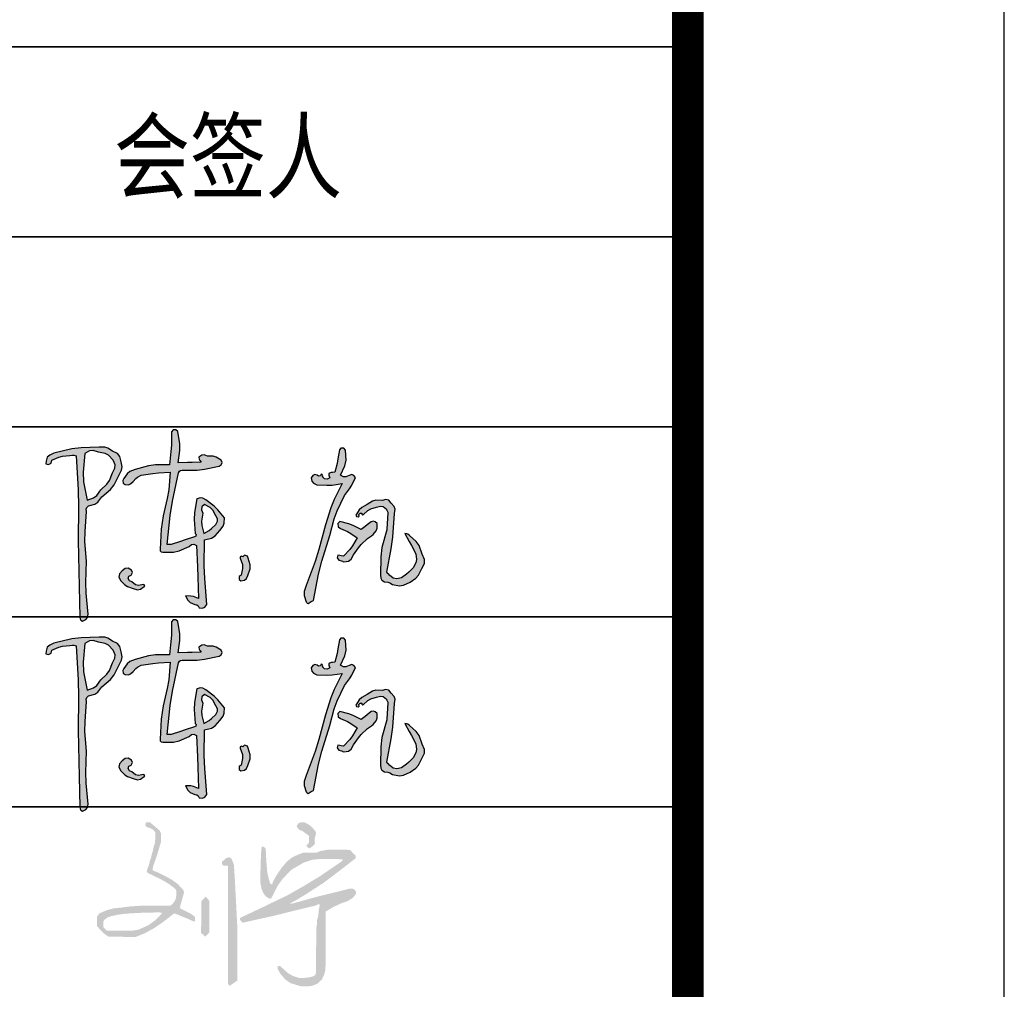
# Model space of a CAD drawing. Extents: x 797781 to 1255204, y 21234 to 1024248.
# Tile 829 of 1056: x 1186654 to 1188209, y 509726 to 511257. Entities that reach past the tile are written whole.
import ezdxf

# ---------------------------------------------------------------- set-up
doc = ezdxf.new("R2010")
doc.units = 0
doc.header["$LTSCALE"] = 1000
doc.header["$MEASUREMENT"] = 0
doc.layers.add('230303生产综合楼-平面图_t8$0$图框', color=4, linetype='Continuous', lineweight=35)
doc.layers.add('A-ANNO-TEXT', color=7, linetype='Continuous', lineweight=25)
doc.layers.add('COLU_DE', color=7, linetype='Continuous')
doc.layers.add('PUB_TITLE', color=4, linetype='Continuous')
doc.styles.add('230303生产综合楼-平面图_t8$0$-黑体', font='simhei.ttf', dxfattribs={"width": 0.8})

# ---------------------------------------------------------------- blocks, each defined once
blk = doc.blocks.new('陈岚')
h = blk.add_hatch(color=256)
h.paths.add_polyline_path([(-3.976, 1.115), (-3.926, 1.233), (-3.919, 1.31), (-3.948, 1.435), (-3.991, 1.559), (-4.054, 1.625), (-4.177, 1.671), (-4.289, 1.741), (-4.366, 1.759), (-4.497, 1.747), (-4.936, 1.709), (-5.158, 1.666), (-5.58, 1.539), (-5.645, 1.504), (-5.677, 1.483), (-5.733, 1.435), (-5.745, 1.368), (-5.75, 1.335), (-5.761, 1.268), (-5.692, 1.257), (-5.632, 1.297), (-5.615, 1.365), (-5.457, 1.448), (-5.368, 1.477), (-5.191, 1.504), (-5.132, 1.517), (-5.098, 1.517), (-5.039, 1.504), (-4.944, 0.696), (-4.909, 0.289), (-4.865, -0.524), (-4.806, -1.258), (-4.774, -1.625), (-4.705, -2.358), (-4.696, -2.405), (-4.677, -2.431), (-4.636, -2.455), (-4.56, -2.411), (-4.525, -2.361), (-4.511, -2.274), (-4.592, -1.773), (-4.617, -1.518), (-4.636, -1.01), (-4.7, -0.536), (-4.714, -0.294), (-4.705, 0.185), (-4.718, 0.24), (-4.708, 0.281), (-4.67, 0.324), (-4.522, 0.374), (-4.447, 0.431), (-4.358, 0.56), (-4.165, 0.748), (-4.083, 0.868)])
h.paths.add_polyline_path([(-4.848, 1.127), (-4.837, 1.574), (-4.728, 1.649), (-4.639, 1.664), (-4.511, 1.629), (-4.35, 1.61), (-4.263, 1.571), (-4.143, 1.463), (-4.09, 1.352), (-4.09, 1.267), (-4.143, 1.157), (-4.205, 0.968), (-4.259, 0.874), (-4.393, 0.726), (-4.486, 0.589), (-4.56, 0.528), (-4.712, 0.462), (-4.822, 0.896)], flags=16)
h.paths.add_polyline_path([(-2.535, 1.294), (-2.511, 1.314), (-2.469, 1.324), (-2.114, 1.348), (-1.935, 1.379), (-1.593, 1.477), (-1.541, 1.508), (-1.524, 1.569), (-1.552, 1.622), (-1.671, 1.689), (-1.749, 1.707), (-1.885, 1.699), (-1.966, 1.724), (-2.025, 1.714), (-2.093, 1.664), (-2.081, 1.611), (-2.065, 1.583), (-2.024, 1.546), (-2.246, 1.523), (-2.357, 1.512), (-2.58, 1.49), (-2.557, 1.793), (-2.569, 1.951), (-2.635, 2.248), (-2.684, 2.285), (-2.751, 2.276), (-2.788, 2.227), (-2.769, 1.911), (-2.769, 1.751), (-2.788, 1.435), (-3.119, 1.408), (-3.286, 1.373), (-3.601, 1.268), (-3.728, 1.211), (-3.79, 1.154), (-3.858, 1.032), (-3.885, 0.982), (-3.871, 0.924), (-3.823, 0.893), (-3.741, 0.891), (-3.689, 0.914), (-3.635, 0.976), (-3.571, 1.054), (-3.532, 1.088), (-3.448, 1.143), (-3.175, 1.2), (-3.037, 1.223), (-2.76, 1.254), (-2.766, 0.83), (-2.786, 0.617), (-2.858, 0.199), (-2.884, -0.123), (-2.889, -0.285), (-2.885, -0.607), (-2.879, -0.646), (-2.855, -0.67), (-2.816, -0.677), (-2.557, -0.658), (-2.422, -0.62), (-2.191, -0.503), (-2.139, -0.451), (-2.078, -0.439), (-2.01, -0.468), (-1.956, -0.974), (-1.931, -1.226), (-1.885, -1.732), (-2.008, -1.695), (-2.076, -1.686), (-2.205, -1.691), (-2.138, -1.794), (-2.082, -1.84), (-1.968, -1.885), (-1.916, -1.891), (-1.885, -1.91), (-1.857, -1.955), (-1.777, -1.964), (-1.717, -1.934), (-1.677, -1.864), (-1.764, -1.248), (-1.795, -0.937), (-1.83, -0.315), (-1.664, -0.264), (-1.58, -0.204), (-1.475, -0.065), (-1.402, 0.039), (-1.38, 0.113), (-1.385, 0.24), (-1.554, 0.423), (-1.651, 0.505), (-1.857, 0.643), (-1.932, 0.686), (-1.993, 0.69), (-2.073, 0.657), (-2.11, 0.326), (-2.108, 0.154), (-2.066, -0.177), (-2.041, -0.199), (-2.044, -0.242), (-2.073, -0.26), (-2.292, -0.349), (-2.402, -0.393), (-2.621, -0.482), (-2.66, -0.482), (-2.68, -0.482), (-2.719, -0.482), (-2.692, 0.215), (-2.659, 0.565), (-2.552, 1.254)])
h.paths.add_polyline_path([(-1.941, 0.469), (-1.885, 0.532), (-1.743, 0.469), (-1.674, 0.408), (-1.593, 0.275), (-1.552, 0.205), (-1.548, 0.148), (-1.579, 0.073), (-1.677, -0.035), (-1.735, -0.084), (-1.857, -0.163), (-1.919, 0.023), (-1.932, 0.129), (-1.913, 0.324), (-1.95, 0.399)], flags=16)
h.paths.add_polyline_path([(-3.594, -1.302), (-3.537, -1.275), (-3.514, -1.213), (-3.538, -1.156), (-3.618, -1.115), (-3.694, -1.124), (-3.761, -1.184), (-3.823, -1.259), (-3.83, -1.342), (-3.781, -1.427), (-3.674, -1.52), (-3.606, -1.557), (-3.469, -1.594), (-3.363, -1.615), (-3.29, -1.598), (-3.205, -1.531), (-3.196, -1.51), (-3.21, -1.486), (-3.233, -1.482), (-3.342, -1.511), (-3.418, -1.498), (-3.51, -1.434), (-3.571, -1.418), (-3.606, -1.363)], flags=17)
h.paths.add_polyline_path([(-0.696, -0.847), (-0.753, -0.691), (-0.773, -0.641), (-0.846, -0.625), (-0.885, -0.663), (-0.913, -0.652), (-0.946, -0.674), (-0.947, -0.704), (-0.883, -0.854), (-0.872, -0.947), (-0.899, -1.107), (-0.941, -1.144), (-0.937, -1.214), (-0.892, -1.246), (-0.81, -1.223), (-0.766, -1.185), (-0.732, -1.107), (-0.691, -0.946)])
h.paths.add_polyline_path([(1.706, 1.407), (1.664, 1.458), (1.608, 1.473), (1.546, 1.449), (1.473, 1.41), (1.414, 1.408), (1.338, 1.442), (1.432, 1.67), (1.451, 1.808), (1.421, 2.053), (1.383, 2.097), (1.309, 2.094), (1.275, 2.046), (1.254, 1.828), (1.239, 1.72), (1.199, 1.504), (1.141, 1.498), (1.112, 1.489), (1.06, 1.463), (1.06, 1.422), (1.067, 1.4), (1.088, 1.365), (1.028, 1.325), (0.964, 1.328), (0.907, 1.372), (0.92, 1.398), (0.901, 1.433), (0.872, 1.435), (0.859, 1.4), (0.813, 1.386), (0.782, 1.407), (0.721, 1.417), (0.672, 1.393), (0.643, 1.338), (0.663, 1.255), (0.704, 1.209), (0.782, 1.178), (1.028, 1.18), (1.153, 1.194), (1.393, 1.247), (1.226, 0.851), (1.158, 0.644), (1.053, 0.226), (0.931, -0.374), (0.858, -0.672), (0.685, -1.26), (0.643, -1.41), (0.648, -1.504), (0.706, -1.649), (0.722, -1.669), (0.732, -1.678), (0.754, -1.691), (0.799, -1.65), (0.825, -1.633), (0.879, -1.607), (0.96, -0.968), (1.021, -0.649), (1.178, -0.024), (1.253, 0.381), (1.313, 0.582), (1.47, 0.963), (1.58, 1.131), (1.628, 1.222)])
h.paths.add_polyline_path([(2.216, 0.069), (2.283, 0.157), (2.298, 0.228), (2.301, 0.265), (2.296, 0.337), (2.247, 0.376), (2.205, 0.386), (2.144, 0.372), (2.055, 0.292), (2.01, 0.251), (1.921, 0.171), (1.717, 0.254), (1.61, 0.286), (1.393, 0.33), (1.348, 0.281), (1.362, 0.196), (1.421, 0.164), (1.595, 0.099), (1.679, 0.058), (1.838, -0.038), (1.738, -0.234), (1.675, -0.328), (1.532, -0.496), (1.477, -0.494), (1.449, -0.491), (1.393, -0.482), (1.384, -0.547), (1.426, -0.604), (1.491, -0.614), (1.516, -0.623), (1.528, -0.627), (1.553, -0.635), (1.664, -0.607), (1.725, -0.557), (1.775, -0.454), (1.88, -0.274), (1.944, -0.188), (2.088, -0.038), (2.176, 0.029)])
h.paths.add_polyline_path([(2.602, 0.844), (2.54, 0.912), (2.466, 0.93), (2.38, 0.9), (2.23, 0.897), (2.147, 0.869), (2.026, 0.782), (1.898, 0.701), (1.84, 0.638), (1.769, 0.504), (1.783, 0.474), (1.828, 0.466), (1.852, 0.49), (1.841, 0.524), (1.872, 0.563), (1.907, 0.56), (1.911, 0.538), (1.935, 0.523), (1.956, 0.532), (2.054, 0.636), (2.12, 0.679), (2.255, 0.726), (2.346, 0.761), (2.416, 0.753), (2.498, 0.699), (2.505, 0.668), (2.513, 0.653), (2.533, 0.629), (2.533, 0.457), (2.533, 0.371), (2.533, 0.199), (2.446, -0.233), (2.429, -0.459), (2.449, -0.899), (2.463, -0.973), (2.494, -1.015), (2.56, -1.052), (2.641, -1.054), (2.685, -1.066), (2.755, -1.107), (2.924, -1.123), (3.021, -1.103), (3.172, -1.024), (3.309, -0.916), (3.368, -0.838), (3.436, -0.677), (3.488, -0.548), (3.485, -0.453), (3.422, -0.329), (3.336, -0.129), (3.261, -0.032), (3.088, 0.101), (3.049, 0.128), (3.024, 0.137), (2.977, 0.143), (3.094, -0.046), (3.153, -0.14), (3.269, -0.329), (3.295, -0.464), (3.285, -0.546), (3.227, -0.67), (3.13, -0.78), (3.076, -0.832), (2.963, -0.927), (2.848, -0.963), (2.765, -0.951), (2.665, -0.885), (2.639, -0.858), (2.627, -0.844), (2.602, -0.816), (2.672, -0.252), (2.69, 0.033), (2.692, 0.601), (2.702, 0.705), (2.677, 0.772)])
for p, q in [((-2.751, 2.276), (-2.788, 2.227)), ((-2.788, 2.227), (-2.769, 1.911)), ((-2.684, 2.285), (-2.751, 2.276)), ((-2.635, 2.248), (-2.684, 2.285)), ((-2.569, 1.951), (-2.635, 2.248)), ((-2.769, 1.911), (-2.769, 1.751)), ((-2.557, 1.793), (-2.569, 1.951)), ((1.275, 2.046), (1.254, 1.828)), ((1.309, 2.094), (1.275, 2.046)), ((1.383, 2.097), (1.309, 2.094)), ((1.421, 2.053), (1.383, 2.097)), ((1.451, 1.808), (1.421, 2.053)), ((-5.158, 1.666), (-5.58, 1.539)), ((-4.936, 1.709), (-5.158, 1.666)), ((-4.497, 1.747), (-4.936, 1.709)), ((-4.639, 1.664), (-4.728, 1.649)), ((-4.511, 1.629), (-4.639, 1.664)), ((-4.366, 1.759), (-4.497, 1.747)), ((-4.289, 1.741), (-4.366, 1.759)), ((-4.177, 1.671), (-4.289, 1.741)), ((-4.054, 1.625), (-4.177, 1.671)), ((-2.769, 1.751), (-2.788, 1.435)), ((-2.58, 1.49), (-2.557, 1.793)), ((-2.025, 1.714), (-2.093, 1.664)), ((-2.093, 1.664), (-2.081, 1.611)), ((-1.966, 1.724), (-2.025, 1.714)), ((-1.885, 1.699), (-1.966, 1.724)), ((-1.749, 1.707), (-1.885, 1.699)), ((-1.671, 1.689), (-1.749, 1.707)), ((-1.552, 1.622), (-1.671, 1.689)), ((1.239, 1.72), (1.199, 1.504)), ((1.254, 1.828), (1.239, 1.72)), ((1.338, 1.442), (1.432, 1.67)), ((1.432, 1.67), (1.451, 1.808)), ((-5.733, 1.435), (-5.745, 1.368)), ((-5.677, 1.483), (-5.733, 1.435)), ((-5.645, 1.504), (-5.677, 1.483)), ((-5.58, 1.539), (-5.645, 1.504)), ((-5.615, 1.365), (-5.457, 1.448)), ((-5.457, 1.448), (-5.368, 1.477)), ((-5.368, 1.477), (-5.191, 1.504)), ((-5.191, 1.504), (-5.132, 1.517)), ((-5.132, 1.517), (-5.098, 1.517)), ((-5.098, 1.517), (-5.039, 1.504)), ((-5.039, 1.504), (-4.944, 0.696)), ((-4.837, 1.574), (-4.848, 1.127)), ((-4.728, 1.649), (-4.837, 1.574)), ((-4.35, 1.61), (-4.511, 1.629)), ((-4.263, 1.571), (-4.35, 1.61)), ((-4.143, 1.463), (-4.263, 1.571)), ((-4.09, 1.352), (-4.143, 1.463)), ((-3.991, 1.559), (-4.054, 1.625)), ((-3.948, 1.435), (-3.991, 1.559)), ((-3.919, 1.31), (-3.948, 1.435)), ((-2.788, 1.435), (-3.119, 1.408)), ((-2.357, 1.512), (-2.58, 1.49)), ((-2.246, 1.523), (-2.357, 1.512)), ((-2.024, 1.546), (-2.246, 1.523)), ((-2.081, 1.611), (-2.065, 1.583)), ((-2.065, 1.583), (-2.024, 1.546)), ((-1.935, 1.379), (-1.593, 1.477)), ((-1.593, 1.477), (-1.541, 1.508)), ((-1.524, 1.569), (-1.552, 1.622)), ((-1.541, 1.508), (-1.524, 1.569)), ((0.872, 1.435), (0.859, 1.4)), ((0.901, 1.433), (0.872, 1.435)), ((0.92, 1.398), (0.901, 1.433)), ((1.112, 1.489), (1.06, 1.463)), ((1.06, 1.463), (1.06, 1.422)), ((1.141, 1.498), (1.112, 1.489)), ((1.199, 1.504), (1.141, 1.498)), ((1.414, 1.408), (1.338, 1.442)), ((1.546, 1.449), (1.473, 1.41)), ((1.608, 1.473), (1.546, 1.449)), ((1.664, 1.458), (1.608, 1.473)), ((1.706, 1.407), (1.664, 1.458)), ((-5.75, 1.335), (-5.761, 1.268)), ((-5.761, 1.268), (-5.692, 1.257)), ((-5.745, 1.368), (-5.75, 1.335)), ((-5.692, 1.257), (-5.632, 1.297)), ((-5.632, 1.297), (-5.615, 1.365)), ((-4.143, 1.157), (-4.09, 1.267)), ((-4.09, 1.267), (-4.09, 1.352)), ((-3.976, 1.115), (-3.926, 1.233)), ((-3.926, 1.233), (-3.919, 1.31)), ((-3.728, 1.211), (-3.79, 1.154)), ((-3.601, 1.268), (-3.728, 1.211)), ((-3.286, 1.373), (-3.601, 1.268)), ((-3.448, 1.143), (-3.175, 1.2)), ((-3.119, 1.408), (-3.286, 1.373)), ((-3.175, 1.2), (-3.037, 1.223)), ((-3.037, 1.223), (-2.76, 1.254)), ((-2.76, 1.254), (-2.766, 0.83)), ((-2.659, 0.565), (-2.552, 1.254)), ((-2.552, 1.254), (-2.535, 1.294)), ((-2.535, 1.294), (-2.511, 1.314)), ((-2.511, 1.314), (-2.469, 1.324)), ((-2.469, 1.324), (-2.114, 1.348)), ((-2.114, 1.348), (-1.935, 1.379)), ((0.672, 1.393), (0.643, 1.338)), ((0.643, 1.338), (0.663, 1.255)), ((0.663, 1.255), (0.704, 1.209)), ((0.721, 1.417), (0.672, 1.393)), ((0.704, 1.209), (0.782, 1.178)), ((0.782, 1.407), (0.721, 1.417)), ((0.813, 1.386), (0.782, 1.407)), ((0.859, 1.4), (0.813, 1.386)), ((0.907, 1.372), (0.92, 1.398)), ((0.964, 1.328), (0.907, 1.372)), ((1.028, 1.325), (0.964, 1.328)), ((1.088, 1.365), (1.028, 1.325)), ((1.028, 1.18), (1.153, 1.194)), ((1.06, 1.422), (1.067, 1.4)), ((1.067, 1.4), (1.088, 1.365)), ((1.153, 1.194), (1.393, 1.247)), ((1.393, 1.247), (1.226, 0.851)), ((1.473, 1.41), (1.414, 1.408)), ((1.58, 1.131), (1.628, 1.222)), ((1.628, 1.222), (1.706, 1.407)), ((-4.848, 1.127), (-4.822, 0.896)), ((-4.259, 0.874), (-4.205, 0.968)), ((-4.205, 0.968), (-4.143, 1.157)), ((-4.083, 0.868), (-3.976, 1.115)), ((-3.858, 1.032), (-3.885, 0.982)), ((-3.885, 0.982), (-3.871, 0.924)), ((-3.79, 1.154), (-3.858, 1.032)), ((-3.689, 0.914), (-3.635, 0.976)), ((-3.635, 0.976), (-3.571, 1.054)), ((-3.571, 1.054), (-3.532, 1.088)), ((-3.532, 1.088), (-3.448, 1.143)), ((0.782, 1.178), (1.028, 1.18)), ((1.313, 0.582), (1.47, 0.963)), ((1.47, 0.963), (1.58, 1.131)), ((-4.822, 0.896), (-4.712, 0.462)), ((-4.486, 0.589), (-4.393, 0.726)), ((-4.393, 0.726), (-4.259, 0.874)), ((-4.358, 0.56), (-4.165, 0.748)), ((-4.165, 0.748), (-4.083, 0.868)), ((-3.871, 0.924), (-3.823, 0.893)), ((-3.823, 0.893), (-3.741, 0.891)), ((-3.741, 0.891), (-3.689, 0.914)), ((-2.766, 0.83), (-2.786, 0.617)), ((1.226, 0.851), (1.158, 0.644)), ((2.026, 0.782), (1.898, 0.701)), ((2.147, 0.869), (2.026, 0.782)), ((2.12, 0.679), (2.255, 0.726)), ((2.23, 0.897), (2.147, 0.869)), ((2.38, 0.9), (2.23, 0.897)), ((2.255, 0.726), (2.346, 0.761)), ((2.346, 0.761), (2.416, 0.753)), ((2.466, 0.93), (2.38, 0.9)), ((2.416, 0.753), (2.498, 0.699)), ((2.54, 0.912), (2.466, 0.93)), ((2.602, 0.844), (2.54, 0.912)), ((2.677, 0.772), (2.602, 0.844)), ((2.702, 0.705), (2.677, 0.772)), ((-4.944, 0.696), (-4.909, 0.289)), ((-4.712, 0.462), (-4.56, 0.528)), ((-4.56, 0.528), (-4.486, 0.589)), ((-4.447, 0.431), (-4.358, 0.56)), ((-2.786, 0.617), (-2.858, 0.199)), ((-2.692, 0.215), (-2.659, 0.565)), ((-2.073, 0.657), (-2.11, 0.326)), ((-1.993, 0.69), (-2.073, 0.657)), ((-1.932, 0.686), (-1.993, 0.69)), ((-1.885, 0.532), (-1.941, 0.469)), ((-1.857, 0.643), (-1.932, 0.686)), ((-1.743, 0.469), (-1.885, 0.532)), ((-1.651, 0.505), (-1.857, 0.643)), ((-1.554, 0.423), (-1.651, 0.505)), ((1.158, 0.644), (1.053, 0.226)), ((1.253, 0.381), (1.313, 0.582)), ((1.84, 0.638), (1.769, 0.504)), ((1.769, 0.504), (1.783, 0.474)), ((1.828, 0.466), (1.852, 0.49)), ((1.898, 0.701), (1.84, 0.638)), ((1.841, 0.524), (1.872, 0.563)), ((1.852, 0.49), (1.841, 0.524)), ((1.872, 0.563), (1.907, 0.56)), ((1.907, 0.56), (1.911, 0.538)), ((1.911, 0.538), (1.935, 0.523)), ((1.935, 0.523), (1.956, 0.532)), ((1.956, 0.532), (2.054, 0.636)), ((2.054, 0.636), (2.12, 0.679)), ((2.498, 0.699), (2.505, 0.668)), ((2.505, 0.668), (2.513, 0.653)), ((2.513, 0.653), (2.533, 0.629)), ((2.533, 0.629), (2.533, 0.457)), ((2.69, 0.033), (2.692, 0.601)), ((2.692, 0.601), (2.702, 0.705)), ((-4.909, 0.289), (-4.865, -0.524)), ((-4.718, 0.24), (-4.708, 0.281)), ((-4.705, 0.185), (-4.718, 0.24)), ((-4.708, 0.281), (-4.67, 0.324)), ((-4.67, 0.324), (-4.522, 0.374)), ((-4.522, 0.374), (-4.447, 0.431)), ((-2.11, 0.326), (-2.108, 0.154)), ((-1.941, 0.469), (-1.95, 0.399)), ((-1.95, 0.399), (-1.913, 0.324)), ((-1.913, 0.324), (-1.932, 0.129)), ((-1.674, 0.408), (-1.743, 0.469)), ((-1.593, 0.275), (-1.674, 0.408)), ((-1.552, 0.205), (-1.593, 0.275)), ((-1.385, 0.24), (-1.554, 0.423)), ((-1.38, 0.113), (-1.385, 0.24)), ((1.178, -0.024), (1.253, 0.381)), ((1.393, 0.33), (1.348, 0.281)), ((1.348, 0.281), (1.362, 0.196)), ((1.61, 0.286), (1.393, 0.33)), ((1.717, 0.254), (1.61, 0.286)), ((1.921, 0.171), (1.717, 0.254)), ((1.783, 0.474), (1.828, 0.466)), ((2.01, 0.251), (1.921, 0.171)), ((2.055, 0.292), (2.01, 0.251)), ((2.144, 0.372), (2.055, 0.292)), ((2.205, 0.386), (2.144, 0.372)), ((2.247, 0.376), (2.205, 0.386)), ((2.296, 0.337), (2.247, 0.376)), ((2.301, 0.265), (2.296, 0.337)), ((2.298, 0.228), (2.301, 0.265)), ((2.533, 0.457), (2.533, 0.371)), ((2.533, 0.371), (2.533, 0.199)), ((-4.714, -0.294), (-4.705, 0.185)), ((-2.858, 0.199), (-2.884, -0.123)), ((-2.719, -0.482), (-2.692, 0.215)), ((-2.108, 0.154), (-2.066, -0.177)), ((-1.932, 0.129), (-1.919, 0.023)), ((-1.919, 0.023), (-1.857, -0.163)), ((-1.677, -0.035), (-1.579, 0.073)), ((-1.579, 0.073), (-1.548, 0.148)), ((-1.548, 0.148), (-1.552, 0.205)), ((-1.475, -0.065), (-1.402, 0.039)), ((-1.402, 0.039), (-1.38, 0.113)), ((1.053, 0.226), (0.931, -0.374)), ((1.362, 0.196), (1.421, 0.164)), ((1.421, 0.164), (1.595, 0.099)), ((1.595, 0.099), (1.679, 0.058)), ((1.679, 0.058), (1.838, -0.038)), ((2.088, -0.038), (2.176, 0.029)), ((2.176, 0.029), (2.216, 0.069)), ((2.216, 0.069), (2.283, 0.157)), ((2.283, 0.157), (2.298, 0.228)), ((2.533, 0.199), (2.446, -0.233)), ((2.672, -0.252), (2.69, 0.033)), ((3.024, 0.137), (2.977, 0.143)), ((2.977, 0.143), (3.094, -0.046)), ((3.049, 0.128), (3.024, 0.137)), ((3.088, 0.101), (3.049, 0.128)), ((3.261, -0.032), (3.088, 0.101)), ((-2.884, -0.123), (-2.889, -0.285)), ((-2.066, -0.177), (-2.041, -0.199)), ((-2.041, -0.199), (-2.044, -0.242)), ((-1.857, -0.163), (-1.735, -0.084)), ((-1.735, -0.084), (-1.677, -0.035)), ((-1.664, -0.264), (-1.58, -0.204)), ((-1.58, -0.204), (-1.475, -0.065)), ((1.021, -0.649), (1.178, -0.024)), ((1.738, -0.234), (1.675, -0.328)), ((1.838, -0.038), (1.738, -0.234)), ((1.88, -0.274), (1.944, -0.188)), ((1.944, -0.188), (2.088, -0.038)), ((2.446, -0.233), (2.429, -0.459)), ((3.094, -0.046), (3.153, -0.14)), ((3.153, -0.14), (3.269, -0.329)), ((3.336, -0.129), (3.261, -0.032)), ((3.422, -0.329), (3.336, -0.129)), ((-4.7, -0.536), (-4.714, -0.294)), ((-2.889, -0.285), (-2.885, -0.607)), ((-2.402, -0.393), (-2.621, -0.482)), ((-2.292, -0.349), (-2.402, -0.393)), ((-2.073, -0.26), (-2.292, -0.349)), ((-2.191, -0.503), (-2.139, -0.451)), ((-2.139, -0.451), (-2.078, -0.439)), ((-2.078, -0.439), (-2.01, -0.468)), ((-2.044, -0.242), (-2.073, -0.26)), ((-2.01, -0.468), (-1.956, -0.974)), ((-1.83, -0.315), (-1.664, -0.264)), ((-1.795, -0.937), (-1.83, -0.315)), ((0.931, -0.374), (0.858, -0.672)), ((1.675, -0.328), (1.532, -0.496)), ((1.725, -0.557), (1.775, -0.454)), ((1.775, -0.454), (1.88, -0.274)), ((2.429, -0.459), (2.449, -0.899)), ((2.602, -0.816), (2.672, -0.252)), ((3.269, -0.329), (3.295, -0.464)), ((3.295, -0.464), (3.285, -0.546)), ((3.485, -0.453), (3.422, -0.329)), ((3.488, -0.548), (3.485, -0.453)), ((-4.865, -0.524), (-4.806, -1.258)), ((-4.636, -1.01), (-4.7, -0.536)), ((-2.885, -0.607), (-2.879, -0.646)), ((-2.879, -0.646), (-2.855, -0.67)), ((-2.855, -0.67), (-2.816, -0.677)), ((-2.816, -0.677), (-2.557, -0.658)), ((-2.68, -0.482), (-2.719, -0.482)), ((-2.66, -0.482), (-2.68, -0.482)), ((-2.621, -0.482), (-2.66, -0.482)), ((-2.557, -0.658), (-2.422, -0.62)), ((-2.422, -0.62), (-2.191, -0.503)), ((-0.946, -0.674), (-0.947, -0.704)), ((-0.947, -0.704), (-0.883, -0.854)), ((-0.913, -0.652), (-0.946, -0.674)), ((-0.885, -0.663), (-0.913, -0.652)), ((-0.846, -0.625), (-0.885, -0.663)), ((-0.773, -0.641), (-0.846, -0.625)), ((-0.753, -0.691), (-0.773, -0.641)), ((-0.696, -0.847), (-0.753, -0.691)), ((0.858, -0.672), (0.685, -1.26)), ((0.96, -0.968), (1.021, -0.649)), ((1.393, -0.482), (1.384, -0.547)), ((1.384, -0.547), (1.426, -0.604)), ((1.449, -0.491), (1.393, -0.482)), ((1.426, -0.604), (1.491, -0.614)), ((1.477, -0.494), (1.449, -0.491)), ((1.532, -0.496), (1.477, -0.494)), ((1.491, -0.614), (1.516, -0.623)), ((1.516, -0.623), (1.528, -0.627)), ((1.528, -0.627), (1.553, -0.635)), ((1.553, -0.635), (1.664, -0.607)), ((1.664, -0.607), (1.725, -0.557)), ((3.227, -0.67), (3.13, -0.78)), ((3.285, -0.546), (3.227, -0.67)), ((3.368, -0.838), (3.436, -0.677)), ((3.436, -0.677), (3.488, -0.548)), ((-1.764, -1.248), (-1.795, -0.937)), ((-0.872, -0.947), (-0.899, -1.107)), ((-0.883, -0.854), (-0.872, -0.947)), ((-0.732, -1.107), (-0.691, -0.946)), ((-0.691, -0.946), (-0.696, -0.847)), ((2.449, -0.899), (2.463, -0.973)), ((2.627, -0.844), (2.602, -0.816)), ((2.639, -0.858), (2.627, -0.844)), ((2.665, -0.885), (2.639, -0.858)), ((2.765, -0.951), (2.665, -0.885)), ((2.963, -0.927), (2.848, -0.963)), ((3.076, -0.832), (2.963, -0.927)), ((3.13, -0.78), (3.076, -0.832)), ((3.172, -1.024), (3.309, -0.916)), ((3.309, -0.916), (3.368, -0.838)), ((-4.617, -1.518), (-4.636, -1.01)), ((-3.761, -1.184), (-3.823, -1.259)), ((-3.694, -1.124), (-3.761, -1.184)), ((-3.618, -1.115), (-3.694, -1.124)), ((-3.538, -1.156), (-3.618, -1.115)), ((-3.514, -1.213), (-3.538, -1.156)), ((-1.956, -0.974), (-1.931, -1.226)), ((-0.899, -1.107), (-0.941, -1.144)), ((-0.941, -1.144), (-0.937, -1.214)), ((-0.81, -1.223), (-0.766, -1.185)), ((-0.766, -1.185), (-0.732, -1.107)), ((0.879, -1.607), (0.96, -0.968)), ((2.463, -0.973), (2.494, -1.015)), ((2.494, -1.015), (2.56, -1.052)), ((2.56, -1.052), (2.641, -1.054)), ((2.641, -1.054), (2.685, -1.066)), ((2.685, -1.066), (2.755, -1.107)), ((2.755, -1.107), (2.924, -1.123)), ((2.848, -0.963), (2.765, -0.951)), ((2.924, -1.123), (3.021, -1.103)), ((3.021, -1.103), (3.172, -1.024)), ((-4.806, -1.258), (-4.774, -1.625)), ((-3.823, -1.259), (-3.83, -1.342)), ((-3.83, -1.342), (-3.781, -1.427)), ((-3.606, -1.363), (-3.594, -1.302)), ((-3.571, -1.418), (-3.606, -1.363)), ((-3.594, -1.302), (-3.537, -1.275)), ((-3.51, -1.434), (-3.571, -1.418)), ((-3.537, -1.275), (-3.514, -1.213)), ((-1.931, -1.226), (-1.885, -1.732)), ((-1.677, -1.864), (-1.764, -1.248)), ((-0.937, -1.214), (-0.892, -1.246)), ((-0.892, -1.246), (-0.81, -1.223)), ((0.685, -1.26), (0.643, -1.41)), ((0.643, -1.41), (0.648, -1.504)), ((-4.774, -1.625), (-4.705, -2.358)), ((-4.592, -1.773), (-4.617, -1.518)), ((-3.781, -1.427), (-3.674, -1.52)), ((-3.674, -1.52), (-3.606, -1.557)), ((-3.606, -1.557), (-3.469, -1.594)), ((-3.418, -1.498), (-3.51, -1.434)), ((-3.469, -1.594), (-3.363, -1.615)), ((-3.342, -1.511), (-3.418, -1.498)), ((-3.363, -1.615), (-3.29, -1.598)), ((-3.233, -1.482), (-3.342, -1.511)), ((-3.29, -1.598), (-3.205, -1.531)), ((-3.21, -1.486), (-3.233, -1.482)), ((-3.196, -1.51), (-3.21, -1.486)), ((-3.205, -1.531), (-3.196, -1.51)), ((0.648, -1.504), (0.706, -1.649)), ((0.706, -1.649), (0.722, -1.669)), ((0.754, -1.691), (0.799, -1.65)), ((0.799, -1.65), (0.825, -1.633)), ((0.825, -1.633), (0.879, -1.607)), ((-4.511, -2.274), (-4.592, -1.773)), ((-2.076, -1.686), (-2.205, -1.691)), ((-2.205, -1.691), (-2.138, -1.794)), ((-2.138, -1.794), (-2.082, -1.84)), ((-2.082, -1.84), (-1.968, -1.885)), ((-2.008, -1.695), (-2.076, -1.686)), ((-1.885, -1.732), (-2.008, -1.695)), ((-1.968, -1.885), (-1.916, -1.891)), ((-1.916, -1.891), (-1.885, -1.91)), ((-1.717, -1.934), (-1.677, -1.864)), ((0.722, -1.669), (0.732, -1.678)), ((0.732, -1.678), (0.754, -1.691)), ((-1.885, -1.91), (-1.857, -1.955)), ((-1.857, -1.955), (-1.777, -1.964)), ((-1.777, -1.964), (-1.717, -1.934)), ((-4.705, -2.358), (-4.696, -2.405)), ((-4.56, -2.411), (-4.525, -2.361)), ((-4.525, -2.361), (-4.511, -2.274)), ((-4.696, -2.405), (-4.677, -2.431)), ((-4.677, -2.431), (-4.636, -2.455)), ((-4.636, -2.455), (-4.56, -2.411))]:
    blk.add_line(p, q)
blk = doc.blocks.new('230303生产综合楼-平面图_t8$0$图签')
at = {"layer": 'COLU_DE'}
h = blk.add_hatch(color=256, dxfattribs=at)
h.paths.add_polyline_path([(-1708, 11709.2), (-1693.7, 11751), (-1682.1, 11790), (-1682.6, 11817.6), (-1687.3, 11825.8), (-1698.4, 11835.4), (-1712, 11846.8), (-1716.7, 11850.8), (-1728.1, 11851.3), (-1730.5, 11850.3), (-1731.1, 11846.1), (-1731.6, 11842.4), (-1730.3, 11839.5), (-1726.9, 11835.8), (-1723.2, 11834.8), (-1719, 11833.6), (-1714.9, 11832.5), (-1712, 11830), (-1707.6, 11828.4), (-1704, 11824.2), (-1700.5, 11820.2), (-1700.3, 11813.5), (-1700.5, 11804.3), (-1700.7, 11795.3), (-1700.9, 11789), (-1701, 11785), (-1703.4, 11780.2), (-1704.6, 11776), (-1706.2, 11770.3), (-1707.2, 11766.8), (-1708, 11760.4), (-1710.7, 11752.4), (-1713.5, 11740.4), (-1716.9, 11730.7), (-1719.5, 11719.5), (-1723.2, 11709.3), (-1725.7, 11702.6), (-1727.5, 11697.5), (-1725.4, 11692.5), (-1720.5, 11689.1), (-1711, 11685.3), (-1701.1, 11679.9), (-1687.7, 11674), (-1673, 11665.8), (-1657.9, 11656.7), (-1646.4, 11648.3), (-1640.3, 11643.8), (-1635.7, 11638.8), (-1633.6, 11633.2), (-1633.3, 11628.1), (-1634.2, 11617.9), (-1636.5, 11607.3), (-1641.2, 11599.5), (-1646.7, 11592.4), (-1653.1, 11588.3), (-1700, 11588.3), (-1746.3, 11587.7), (-1784.1, 11585.1), (-1808.9, 11581.8), (-1832.4, 11579.3), (-1853.9, 11573.5), (-1877.3, 11563.5), (-1884, 11553.3), (-1884.7, 11524.1), (-1875, 11512.2), (-1863.5, 11500.7), (-1848.4, 11490.1), (-1762.7, 11489.1), (-1733.2, 11501), (-1704, 11517), (-1677.6, 11535), (-1656.1, 11551.7), (-1640.9, 11563.5), (-1626.9, 11559), (-1620.7, 11555.8), (-1596.7, 11546.2), (-1580.3, 11538.5), (-1575.2, 11538.5), (-1574.5, 11545.9), (-1575.5, 11553.2), (-1587, 11561.9), (-1607.6, 11572.2), (-1621.2, 11579), (-1622.3, 11584), (-1609.5, 11629.7), (-1612.1, 11638.1), (-1629.4, 11656.3), (-1646.1, 11668.5), (-1668.6, 11681.4), (-1688.3, 11691.1), (-1708.4, 11699.4)])
h.paths.add_polyline_path([(-1711.9, 11566.2), (-1691.2, 11566.8), (-1680.6, 11566), (-1680.3, 11561.8), (-1684.7, 11557.5), (-1701.4, 11541.4), (-1722.5, 11525.9), (-1754.1, 11512), (-1774.6, 11508.8), (-1852.6, 11508.6), (-1864.2, 11519.4), (-1864.4, 11538.1), (-1860.3, 11544.2), (-1850.5, 11551), (-1839.9, 11554.8), (-1820.6, 11559), (-1797.6, 11562.2), (-1778.5, 11563.7), (-1759.8, 11564.6), (-1738.6, 11565.8)], flags=16)
h.paths.add_polyline_path([(-1529.2, 11602.8), (-1541.1, 11616.7), (-1555, 11601.3), (-1555.5, 11501.8), (-1542.6, 11490.4), (-1529.2, 11503.8)])
h.paths.add_polyline_path([(-1445, 11596), (-1449.2, 11674.5), (-1452, 11717.4), (-1459.1, 11735.8), (-1466.8, 11740.7), (-1476.3, 11738.3), (-1482.6, 11732.3), (-1489.5, 11726.9), (-1489.3, 11718.3), (-1485.2, 11714.6), (-1475.7, 11714.8), (-1470.5, 11713.5), (-1470.9, 11342.1), (-1465.6, 11334.5), (-1441.3, 11351.5), (-1441.4, 11524.2)])
h.paths.add_polyline_path([(-1193.4, 11588.5), (-1186.5, 11592.2), (-1181.5, 11591.8), (-1181.4, 11586.2), (-1183.7, 11575.1), (-1186.1, 11551.8), (-1189.2, 11543.2), (-1189.8, 11528.4), (-1191.8, 11515.1), (-1191.5, 11481), (-1192.3, 11451.8), (-1192.6, 11419.4), (-1192.3, 11398.6), (-1192.6, 11376.4), (-1194.3, 11369.9), (-1199.6, 11365.4), (-1212.8, 11361.9), (-1230.2, 11359.6), (-1247.2, 11360.1), (-1265.3, 11365.9), (-1279.9, 11374.2), (-1293.2, 11385.9), (-1303.2, 11394.8), (-1305.9, 11397.3), (-1311.1, 11397.4), (-1314.4, 11394.8), (-1313.8, 11388.4), (-1310.1, 11381.6), (-1305.8, 11373.7), (-1297.9, 11364.4), (-1291.2, 11356.5), (-1280.2, 11347.9), (-1272.2, 11343.1), (-1256.3, 11338.1), (-1242.8, 11333.9), (-1225.7, 11333), (-1206, 11334.4), (-1188, 11341.7), (-1173.8, 11355), (-1165.6, 11373.4), (-1163.2, 11383.1), (-1162.5, 11399.2), (-1162.1, 11446.9), (-1162.5, 11492.7), (-1161.8, 11569.6), (-1139.4, 11583), (-1112.7, 11595.5), (-1093.3, 11602.1), (-1076.7, 11612.3), (-1067.5, 11623.8), (-1065.8, 11631.6), (-1071.4, 11639), (-1077.3, 11642), (-1088.3, 11641.3), (-1099, 11638.4), (-1119.4, 11633.3), (-1144.5, 11627.2), (-1168.7, 11621.3), (-1189.5, 11616.1), (-1205.3, 11611.8), (-1242.9, 11601.3), (-1267.5, 11594.8), (-1274.2, 11594.8), (-1271.1, 11597.1), (-1251.9, 11607.4), (-1225.4, 11623.4), (-1203.1, 11637.8), (-1168.6, 11660.2), (-1124.4, 11693.5), (-1067.5, 11737.5), (-1067, 11745.8), (-1072.9, 11750.9), (-1083.4, 11762.2), (-1087.2, 11764.1), (-1117, 11765.2), (-1139.4, 11765.2), (-1156.6, 11764.4), (-1179.2, 11760.4), (-1190.5, 11755.5), (-1213.1, 11755.5), (-1232.2, 11755.5), (-1248.8, 11749.3), (-1268.1, 11740.5), (-1286.3, 11725.3), (-1302.3, 11706.3), (-1317.7, 11682.8), (-1325.6, 11669.2), (-1329.4, 11661.8), (-1329.4, 11658), (-1332.2, 11655.4), (-1337, 11657.6), (-1341.5, 11670.4), (-1347, 11697.2), (-1349.5, 11727.9), (-1351.5, 11767.9), (-1355.1, 11771.7), (-1360.3, 11774.9), (-1364.2, 11773.9), (-1366.3, 11752.9), (-1367.2, 11725.4), (-1368.2, 11691.4), (-1368.6, 11662), (-1365.1, 11642.9), (-1359.8, 11629), (-1351.4, 11617.1), (-1339, 11609.9), (-1334.2, 11610.8), (-1324.6, 11629.7), (-1314, 11650.7), (-1298.3, 11672.4), (-1270.8, 11701.1), (-1231.9, 11723.8), (-1205, 11732.8), (-1179.4, 11735.4), (-1142.6, 11735.7), (-1122.9, 11735.2), (-1109.2, 11734), (-1108.1, 11732.1), (-1109.3, 11729.4), (-1179.6, 11681.3), (-1236.5, 11646.9), (-1283.5, 11620.4), (-1327.8, 11599.1), (-1365.8, 11580.7), (-1432.8, 11549.1), (-1432.5, 11543.3), (-1424.5, 11534.1), (-1328.2, 11555.5), (-1222.1, 11581.7)])
h.paths.add_polyline_path([(-1193.3, 11811.6), (-1192.8, 11818.2), (-1194.5, 11823.1), (-1203.6, 11834), (-1213.7, 11842.8), (-1224.5, 11848.7), (-1231.3, 11851.3), (-1241.4, 11851), (-1248.6, 11848), (-1251.5, 11843.4), (-1253.3, 11838), (-1251.6, 11835.1), (-1245.8, 11827.5), (-1235.4, 11823.7), (-1225.4, 11816.2), (-1217.9, 11811), (-1215.1, 11808.6), (-1214.9, 11800.1), (-1215.1, 11789.8), (-1216, 11784.3), (-1220.4, 11780.8), (-1223.5, 11778.3), (-1220.6, 11774.4), (-1216.2, 11770.3), (-1212.5, 11768.7), (-1205.9, 11773.8), (-1198.6, 11780.2), (-1196.1, 11783.8), (-1196.7, 11797.4), (-1195.4, 11806.3)])
at = {"layer": '230303生产综合楼-平面图_t8$0$图框', "color": 4}
for p, q in [((-4000, 14300), (0, 14300)), ((-4000, 13700), (0, 13700)), ((-4000, 13100), (0, 13100)), ((-4000, 12500), (0, 12500)), ((-4000, 11900), (0, 11900))]:
    blk.add_line(p, q, dxfattribs=at)
at = {"layer": 'A-ANNO-TEXT', "xscale": 131.2199999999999, "yscale": 131.2199999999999, "zscale": 131.2199999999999, "rotation": 356.3976698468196}
for p in [(-1302.6, 12769.6, 1526.9), (-1302.6, 12169.6, 1526.9)]:
    blk.add_blockref('陈岚', p, dxfattribs=at)
at = {"layer": '230303生产综合楼-平面图_t8$0$图框', "style": '230303生产综合楼-平面图_t8$0$-黑体', "width": 0.8}
blk.add_text('会签人', height=220, dxfattribs=at).set_placement((-1831, 13844.1))

msp = doc.modelspace()

# ---------------------------------------------------------------- linework, layer by layer
at = {"layer": 'PUB_TITLE'}
msp.add_lwpolyline([(1146159.4, 503563.1), (1188209.4, 503563.1), (1188209.4, 533263.1), (1146159.4, 533263.1)], close=True, dxfattribs=at)
at = {"layer": 'PUB_TITLE', "const_width": 50}
msp.add_lwpolyline([(1147409.4, 504063.1), (1187709.4, 504063.1), (1187709.4, 532763.1), (1147409.4, 532763.1)], close=True, dxfattribs=at)

# ---------------------------------------------------------------- block references
at = {"xscale": 0.5, "yscale": 0.5, "zscale": 0.5}
msp.add_blockref('230303生产综合楼-平面图_t8$0$图签', (1187718.5, 504064.1), dxfattribs=at)

doc.saveas('drawing.dxf')
